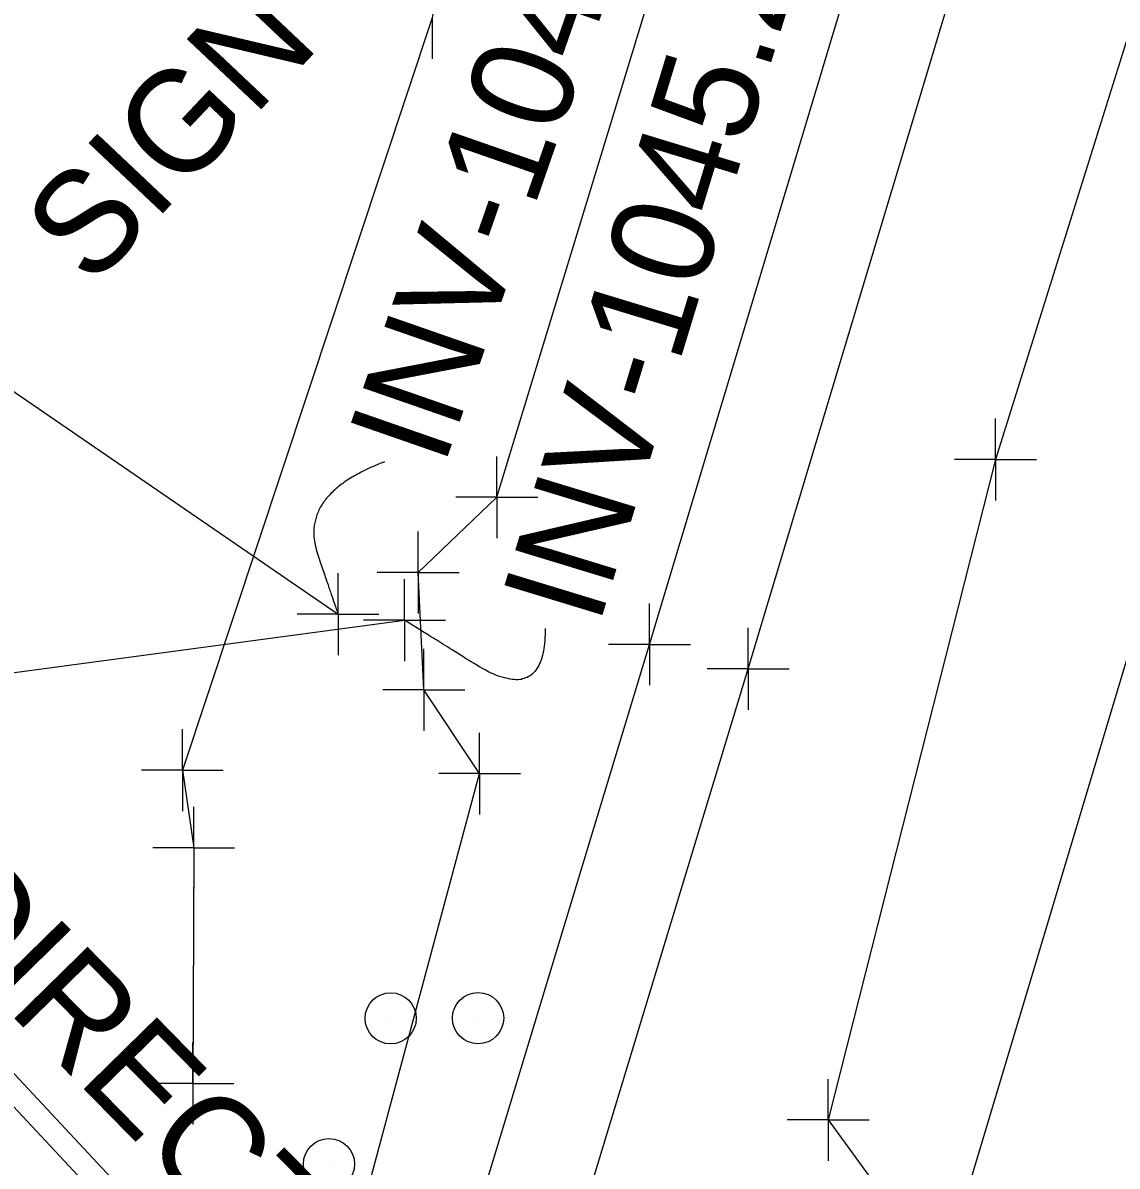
# Model space of a CAD drawing. Extents: x 0 to 1944463, y 0 to 420651.
# Drawn here: x 1943157.5 to 1943210.9, y 417577.1 to 417632.9 of the extents above; entities that cross this region are included whole.
import ezdxf

# ---------------------------------------------------------------- set-up
doc = ezdxf.new("R2010")
doc.units = 0
for name, color, linetype in [('SUR - DRG - Bridge Deck', 7, 'Continuous'), ('SUR - DRG - Bridges', 7, 'Continuous'), ('SUR - DRG - Pipes and Culverts Text', 7, 'Continuous'), ('SUR - DRG - Storm Sewer', 7, 'Continuous'), ('SUR - DRG - Storm Sewer - Points - Locators', 7, 'Continuous'), ('SUR - DRG - Storm Sewer Text', 7, 'Continuous'), ('SUR - DTM - Breaklines', 7, 'Continuous'), ('SUR - DTM - Breaklines - Points - Locators', 7, 'Continuous'), ('SUR - DTM - Spot Points - Locators', 7, 'Continuous'), ('SUR - NON-TRAN - Features Text', 7, 'Continuous'), ('SUR - TRAN - Railroads', 7, 'Continuous'), ('SUR - TRAN - Railroads - Points - Locators', 7, 'Continuous'), ('SUR - VEG - Features', 7, 'Continuous')]:
    doc.layers.add(name, color=color, linetype=linetype)

msp = doc.modelspace()

# ---------------------------------------------------------------- linework, layer by layer
at = {"layer": 'SUR - DRG - Bridge Deck'}
msp.add_lwpolyline([(1943115.55, 417624.338), (1943152.054, 417585.354), (1943187.334, 417547.54), (1943222.006, 417510.484)], dxfattribs=at)
at = {"layer": 'SUR - DRG - Bridges'}
msp.add_lwpolyline([(1943194.586, 417417.65), (1943160.612, 417454.166), (1943126.96, 417490.097), (1943087.359, 417532.419), (1943088.24, 417533.281), (1943102.062, 417579.551), (1943115.41, 417624.415), (1943114.938, 417624.906), (1943115.852, 417625.619), (1943152.828, 417586.155), (1943187.702, 417548.755), (1943222.943, 417511.078), (1943222.064, 417510.2)], close=True, dxfattribs=at)
at = {"layer": 'SUR - DRG - Storm Sewer'}
for points in [[(1942946.03, 417759.83), (1943172.9, 417604.06)], [(1943028.86, 417583.99), (1943176.15, 417603.76)], [(1943028.86, 417583.99), (1943176.15, 417603.76)]]:
    msp.add_lwpolyline(points, dxfattribs=at)
at = {"layer": 'SUR - DRG - Storm Sewer - Points - Locators'}
for p, q in [((1943172.9, 417604.06), (1943172.9, 417606.06)), ((1943176.15, 417603.76), (1943176.15, 417605.76)), ((1943172.9, 417604.06), (1943170.9, 417604.06)), ((1943172.9, 417604.06), (1943174.9, 417604.06)), ((1943172.9, 417604.06), (1943172.9, 417602.06)), ((1943176.15, 417603.76), (1943174.15, 417603.76)), ((1943176.15, 417603.76), (1943178.15, 417603.76)), ((1943176.15, 417603.76), (1943176.15, 417601.76))]:
    msp.add_line(p, q, dxfattribs=at)
at = {"layer": 'SUR - DRG - Storm Sewer Text'}
for points in [[(1943175.167, 417611.498), (1943170.909, 417609.888), (1943172.9, 417604.06), (1943172.9, 417604.06)], [(1943183.02, 417603.356), (1943183.02, 417599.474), (1943176.15, 417603.76), (1943176.15, 417603.76)]]:
    msp.add_open_spline(points, degree=2, dxfattribs=at)
at = {"layer": 'SUR - DTM - Breaklines'}
for points in [[(1943290.426, 417770.698), (1943269.696, 417778.711), (1943258.639, 417784.265), (1943240.48, 417723.739), (1943224.661, 417674.505), (1943205.007, 417611.612), (1943196.831, 417579.347), (1943201.022, 417573.608), (1943205.172, 417563.862), (1943203.937, 417555.393), (1943214.892, 417551.628), (1943226.43, 417553.101), (1943235.846, 417553.276), (1943243.63, 417549.947), (1943254.915, 417542.575), (1943261.419, 417529.423), (1943265.521, 417520.337), (1943269.647, 417510.276)], [(1943206.225, 417737.68), (1943189.454, 417680.309), (1943184.434, 417667.149), (1943177.502, 417633.189), (1943165.299, 417596.436), (1943165.852, 417592.647), (1943165.813, 417581.126)], [(1943172.66, 417569.653), (1943179.815, 417596.265), (1943177.086, 417600.357), (1943176.814, 417606.089), (1943180.65, 417609.766), (1943192.085, 417647.258), (1943205.105, 417690.278), (1943218.656, 417734.555)]]:
    msp.add_lwpolyline(points, dxfattribs=at)
at = {"layer": 'SUR - DTM - Breaklines - Points - Locators'}
for p, q in [((1943177.502, 417633.189), (1943177.502, 417631.189)), ((1943205.007, 417611.612), (1943205.007, 417613.612)), ((1943180.65, 417609.766), (1943180.65, 417611.766)), ((1943205.007, 417611.612), (1943203.007, 417611.612)), ((1943205.007, 417611.612), (1943207.007, 417611.612)), ((1943205.007, 417611.612), (1943205.007, 417609.612)), ((1943180.65, 417609.766), (1943178.65, 417609.766)), ((1943180.65, 417609.766), (1943182.65, 417609.766)), ((1943180.65, 417609.766), (1943180.65, 417607.766)), ((1943176.814, 417606.089), (1943176.814, 417608.089)), ((1943176.814, 417606.089), (1943174.814, 417606.089)), ((1943176.814, 417606.089), (1943178.814, 417606.089)), ((1943176.814, 417606.089), (1943176.814, 417604.089)), ((1943177.086, 417600.357), (1943177.086, 417602.357)), ((1943177.086, 417600.357), (1943175.086, 417600.357)), ((1943177.086, 417600.357), (1943179.086, 417600.357)), ((1943177.086, 417600.357), (1943177.086, 417598.357)), ((1943165.299, 417596.436), (1943165.299, 417598.436)), ((1943179.815, 417596.265), (1943179.815, 417598.265)), ((1943165.299, 417596.436), (1943163.299, 417596.436)), ((1943165.299, 417596.436), (1943167.299, 417596.436)), ((1943165.299, 417596.436), (1943165.299, 417594.436)), ((1943179.815, 417596.265), (1943177.815, 417596.265)), ((1943179.815, 417596.265), (1943181.815, 417596.265)), ((1943179.815, 417596.265), (1943179.815, 417594.265)), ((1943165.852, 417592.647), (1943165.852, 417594.647)), ((1943165.852, 417592.647), (1943163.852, 417592.647)), ((1943165.852, 417592.647), (1943167.852, 417592.647)), ((1943165.852, 417592.647), (1943165.852, 417590.647)), ((1943165.813, 417581.126), (1943165.813, 417583.126)), ((1943165.813, 417581.126), (1943163.813, 417581.126)), ((1943165.813, 417581.126), (1943167.813, 417581.126)), ((1943165.813, 417581.126), (1943165.813, 417579.126)), ((1943196.831, 417579.347), (1943196.831, 417581.347)), ((1943196.831, 417579.347), (1943194.831, 417579.347)), ((1943196.831, 417579.347), (1943198.831, 417579.347)), ((1943196.831, 417579.347), (1943196.831, 417577.347))]:
    msp.add_line(p, q, dxfattribs=at)
at = {"layer": 'SUR - DTM - Spot Points - Locators'}
for p, q in [((1943175.48, 417584.3), (1943175.48, 417584.3)), ((1943179.75, 417584.31), (1943179.75, 417584.31)), ((1943172.47, 417577.18), (1943172.47, 417577.18))]:
    msp.add_line(p, q, dxfattribs=at)
for centre in [(1943175.469, 417584.311), (1943179.739, 417584.321), (1943172.459, 417577.191)]:
    msp.add_circle(centre, 1.25, dxfattribs=at)
at = {"layer": 'SUR - TRAN - Railroads'}
for points in [[(1943093.8, 417289.09), (1943099.68, 417308.96), (1943109.47, 417341.69), (1943118.91, 417373.09), (1943128.73, 417405.59), (1943143.71, 417455.42), (1943175.9, 417562.25), (1943188.11, 417602.58), (1943216.37, 417696.61), (1943236.5, 417763.05)], [(1943098.53, 417287.57), (1943104.56, 417307.63), (1943114.3, 417340.28), (1943123.75, 417371.73), (1943133.57, 417404.59), (1943148.36, 417453.81), (1943180.54, 417560.57), (1943192.93, 417601.39), (1943221.1, 417695.23), (1943241.09, 417761.6)]]:
    msp.add_lwpolyline(points, dxfattribs=at)
at = {"layer": 'SUR - TRAN - Railroads - Points - Locators'}
for p, q in [((1943188.11, 417602.58), (1943188.11, 417604.58)), ((1943192.93, 417601.39), (1943192.93, 417603.39)), ((1943188.11, 417602.58), (1943186.11, 417602.58)), ((1943188.11, 417602.58), (1943190.11, 417602.58)), ((1943188.11, 417602.58), (1943188.11, 417600.58)), ((1943192.93, 417601.39), (1943190.93, 417601.39)), ((1943192.93, 417601.39), (1943194.93, 417601.39)), ((1943192.93, 417601.39), (1943192.93, 417599.39))]:
    msp.add_line(p, q, dxfattribs=at)
at = {"layer": 'SUR - VEG - Features'}
msp.add_lwpolyline([(1943235.464, 417576.799), (1943289.083, 417568.714), (1943287.338, 417557.135), (1943262.641, 417548.503), (1943254.151, 417482.811), (1943195.339, 417548.192), (1943249.23, 417727.998)], dxfattribs=at)

# ---------------------------------------------------------------- texts
at = {"layer": 'SUR - DRG - Pipes and Culverts Text'}
msp.add_text('DIRECTION ONLY', height=4.99999, rotation=314.4432, dxfattribs=at).set_placement((1943152.034, 417589.472))
at = {"layer": 'SUR - DRG - Storm Sewer Text'}
for s, rotation, p in [("INV-1045.91'", 70.8151, (1943178.053, 417611.189)), ("INV-1045.23'", 73.0291, (1943185.632, 417603.422))]:
    msp.add_text(s, height=4.99999, rotation=rotation, dxfattribs=at).set_placement(p)
at = {"layer": 'SUR - NON-TRAN - Features Text'}
msp.add_text('SIGN', height=5, rotation=46.6339, dxfattribs=at).set_placement((1943160.864, 417619.946))

doc.saveas('drawing.dxf')
